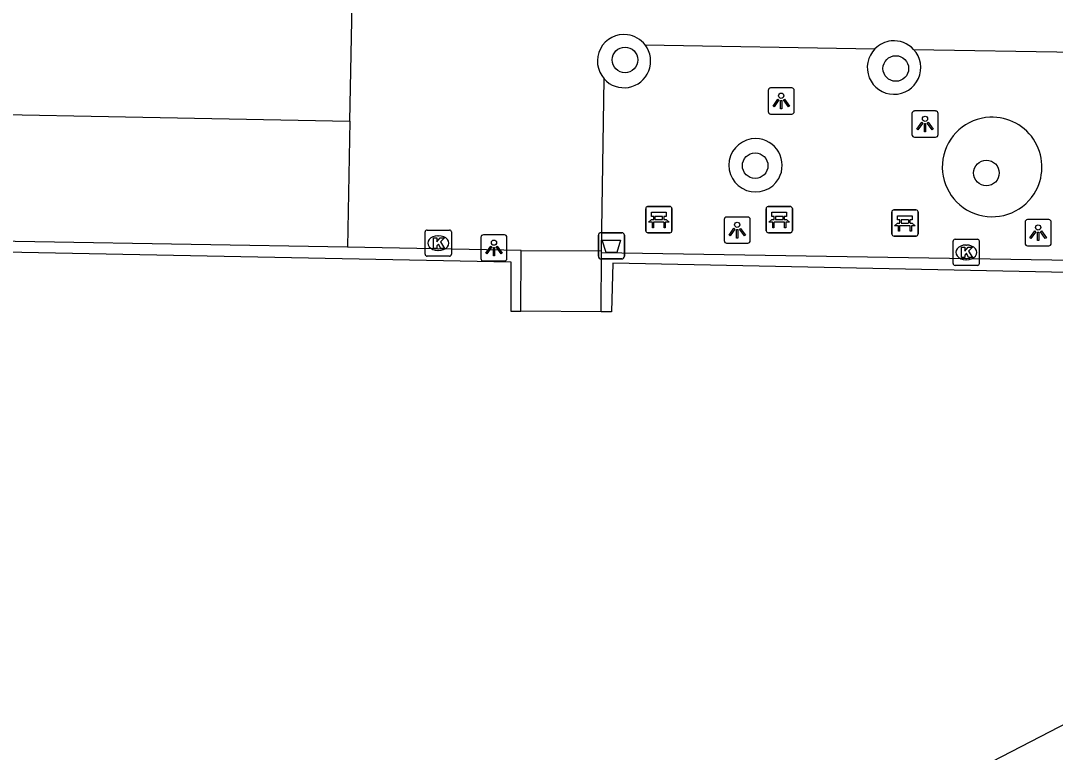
# Model space of a CAD drawing. Extents: x 161477 to 163040, y 383680 to 384868.
# Drawn here: x 162069.44 to 162108.94, y 384690.75 to 384718.7 of the extents above; entities that cross this region are included whole.
import ezdxf

# ---------------------------------------------------------------- set-up
doc = ezdxf.new("R2010")
doc.units = 0
for name, color, linetype in [('IMGEO_Afvalbak', 7, 'Continuous'), ('IMGEO_Bank', 7, 'Continuous'), ('IMGEO_Boom', 7, 'Continuous'), ('IMGEO_Groenvoorziening', 7, 'Continuous'), ('IMGEO_Kolk', 7, 'Continuous'), ('IMGEO_Lichtpunt', 7, 'Continuous'), ('IMGEO_Muur', 7, 'Continuous'), ('IMGEO_Pand', 7, 'Continuous'), ('IMGEO_Rijbaan_lokaal_open', 7, 'Continuous'), ('IMGEO_Voetpad_op_trap', 7, 'Continuous')]:
    doc.layers.add(name, color=color, linetype=linetype)

msp = doc.modelspace()

# ---------------------------------------------------------------- linework, layer by layer
at = {"layer": 'IMGEO_Afvalbak'}
for p, q in [((162091.495, 384709.7), (162091.495, 384710.5)), ((162091.495, 384710.5), (162091.495, 384709.7)), ((162091.595, 384710.6), (162092.385, 384710.6)), ((162092.385, 384710.6), (162091.595, 384710.6)), ((162092.485, 384710.5), (162092.485, 384709.7)), ((162092.485, 384709.7), (162092.485, 384710.5)), ((162092.385, 384709.6), (162091.595, 384709.6)), ((162091.595, 384709.6), (162092.385, 384709.6))]:
    msp.add_line(p, q, dxfattribs=at)
msp.add_lwpolyline([(162091.638, 384710.314), (162092.342, 384710.314), (162092.193, 384709.844), (162091.787, 384709.844), (162091.638, 384710.314)], dxfattribs=at)
for centre, start, end in [((162091.595, 384710.5), 90, 180), ((162091.595, 384710.5), 90, 180), ((162092.385, 384710.5), 0, 90), ((162092.385, 384710.5), 360, 90), ((162091.595, 384709.7), 180, 270), ((162091.595, 384709.7), 180, 270), ((162092.385, 384709.7), 270, 0), ((162092.385, 384709.7), 270, 0)]:
    msp.add_arc(centre, 0.1, start, end, dxfattribs=at)
at = {"layer": 'IMGEO_Bank'}
for p, q in [((162093.3, 384710.675), (162093.3, 384711.516)), ((162093.3, 384711.516), (162093.3, 384710.675)), ((162093.375, 384711.6), (162094.216, 384711.6)), ((162094.216, 384711.6), (162093.375, 384711.6)), ((162094.3, 384711.525), (162094.3, 384710.684)), ((162094.3, 384710.684), (162094.3, 384711.525)), ((162097.9, 384710.675), (162097.9, 384711.516)), ((162097.9, 384711.516), (162097.9, 384710.675)), ((162097.975, 384711.6), (162098.816, 384711.6)), ((162098.816, 384711.6), (162097.975, 384711.6)), ((162098.9, 384711.525), (162098.9, 384710.684)), ((162098.9, 384710.684), (162098.9, 384711.525)), ((162102.7, 384710.545), (162102.7, 384711.386)), ((162102.7, 384711.386), (162102.7, 384710.545)), ((162102.775, 384711.47), (162103.616, 384711.47)), ((162103.616, 384711.47), (162102.775, 384711.47)), ((162103.7, 384711.395), (162103.7, 384710.554)), ((162103.7, 384710.554), (162103.7, 384711.395)), ((162093.997, 384710.998), (162093.604, 384710.998)), ((162093.609, 384711.106), (162093.609, 384711.212)), ((162093.653, 384711.212), (162093.653, 384711.106)), ((162093.941, 384711.218), (162093.659, 384711.218)), ((162093.659, 384711.1), (162093.941, 384711.1)), ((162093.947, 384711.106), (162093.947, 384711.212)), ((162093.991, 384711.212), (162093.991, 384711.106)), ((162098.597, 384710.998), (162098.204, 384710.998)), ((162098.209, 384711.106), (162098.209, 384711.212)), ((162098.253, 384711.212), (162098.253, 384711.106)), ((162098.541, 384711.218), (162098.259, 384711.218)), ((162098.259, 384711.1), (162098.541, 384711.1)), ((162098.547, 384711.106), (162098.547, 384711.212)), ((162098.591, 384711.212), (162098.591, 384711.106)), ((162103.397, 384710.868), (162103.004, 384710.868)), ((162103.009, 384710.976), (162103.009, 384711.082)), ((162103.053, 384711.082), (162103.053, 384710.976)), ((162103.341, 384711.088), (162103.059, 384711.088)), ((162103.059, 384710.97), (162103.341, 384710.97)), ((162103.347, 384710.976), (162103.347, 384711.082)), ((162103.391, 384711.082), (162103.391, 384710.976)), ((162094.225, 384710.6), (162093.384, 384710.6)), ((162093.384, 384710.6), (162094.225, 384710.6)), ((162098.825, 384710.6), (162097.984, 384710.6)), ((162097.984, 384710.6), (162098.825, 384710.6)), ((162103.625, 384710.47), (162102.784, 384710.47)), ((162102.784, 384710.47), (162103.625, 384710.47))]:
    msp.add_line(p, q, dxfattribs=at)
for points in [[(162093.603, 384711.218), (162093.517, 384711.218), (162093.517, 384711.379), (162094.08, 384711.379), (162094.08, 384711.218), (162093.997, 384711.218)], [(162098.203, 384711.218), (162098.117, 384711.218), (162098.117, 384711.379), (162098.68, 384711.379), (162098.68, 384711.218), (162098.597, 384711.218)], [(162103.003, 384711.088), (162102.917, 384711.088), (162102.917, 384711.249), (162103.48, 384711.249), (162103.48, 384711.088), (162103.397, 384711.088)], [(162093.547, 384710.998), (162093.405, 384710.998), (162093.517, 384711.1), (162093.603, 384711.1)], [(162093.597, 384710.991), (162093.597, 384710.784), (162093.554, 384710.784), (162093.554, 384710.991)], [(162093.997, 384711.1), (162094.08, 384711.1), (162094.192, 384710.998), (162094.053, 384710.998)], [(162094.047, 384710.991), (162094.047, 384710.784), (162094.003, 384710.784), (162094.003, 384710.991)], [(162098.147, 384710.998), (162098.005, 384710.998), (162098.117, 384711.1), (162098.203, 384711.1)], [(162098.197, 384710.991), (162098.197, 384710.784), (162098.154, 384710.784), (162098.154, 384710.991)], [(162098.597, 384711.1), (162098.68, 384711.1), (162098.792, 384710.998), (162098.653, 384710.998)], [(162098.647, 384710.991), (162098.647, 384710.784), (162098.603, 384710.784), (162098.603, 384710.991)], [(162102.947, 384710.868), (162102.805, 384710.868), (162102.917, 384710.97), (162103.003, 384710.97)], [(162102.997, 384710.861), (162102.997, 384710.654), (162102.954, 384710.654), (162102.954, 384710.861)], [(162103.397, 384710.97), (162103.48, 384710.97), (162103.592, 384710.868), (162103.453, 384710.868)], [(162103.447, 384710.861), (162103.447, 384710.654), (162103.403, 384710.654), (162103.403, 384710.861)]]:
    msp.add_lwpolyline(points, dxfattribs=at)
for centre, radius, start, end in [((162093.378, 384711.522), 0.0779, 92.4484, 184.2845), ((162093.378, 384711.522), 0.0779, 92.4484, 184.2845), ((162094.222, 384711.522), 0.0779, 2.4484, 94.2845), ((162094.222, 384711.522), 0.0779, 2.4484, 94.2845), ((162097.978, 384711.522), 0.0779, 92.4484, 184.2845), ((162097.978, 384711.522), 0.0779, 92.4484, 184.2845), ((162098.822, 384711.522), 0.0779, 2.4484, 94.2845), ((162098.822, 384711.522), 0.0779, 2.4484, 94.2845), ((162102.778, 384711.392), 0.0779, 92.4484, 184.2845), ((162102.778, 384711.392), 0.0779, 92.4484, 184.2845), ((162103.622, 384711.392), 0.0779, 2.4484, 94.2845), ((162103.622, 384711.392), 0.0779, 2.4484, 94.2845), ((162093.547, 384710.991), 0.00671, 2.8957, 87.1043), ((162093.604, 384710.991), 0.00671, 92.8957, 177.1043), ((162093.602, 384711.211), 0.00671, 2.8957, 87.1043), ((162093.602, 384711.107), 0.00671, 272.8957, 357.1043), ((162093.659, 384711.211), 0.00671, 92.8957, 177.1043), ((162093.659, 384711.107), 0.00671, 182.8957, 267.1043), ((162093.941, 384711.211), 0.00671, 2.8957, 87.1043), ((162093.941, 384711.107), 0.00671, 272.8957, 357.1043), ((162093.998, 384711.211), 0.00671, 92.8957, 177.1043), ((162093.998, 384711.107), 0.00671, 182.8957, 267.1043), ((162093.996, 384710.991), 0.00671, 2.8957, 87.1043), ((162094.053, 384710.991), 0.00671, 92.8957, 177.1043), ((162098.147, 384710.991), 0.00671, 2.8957, 87.1043), ((162098.204, 384710.991), 0.00671, 92.8957, 177.1043), ((162098.202, 384711.211), 0.00671, 2.8957, 87.1043), ((162098.202, 384711.107), 0.00671, 272.8957, 357.1043), ((162098.259, 384711.211), 0.00671, 92.8957, 177.1043), ((162098.259, 384711.107), 0.00671, 182.8957, 267.1043), ((162098.541, 384711.211), 0.00671, 2.8957, 87.1043), ((162098.541, 384711.107), 0.00671, 272.8957, 357.1043), ((162098.598, 384711.211), 0.00671, 92.8957, 177.1043), ((162098.598, 384711.107), 0.00671, 182.8957, 267.1043), ((162098.596, 384710.991), 0.00671, 2.8957, 87.1043), ((162098.653, 384710.991), 0.00671, 92.8957, 177.1043), ((162102.947, 384710.861), 0.00671, 2.8957, 87.1043), ((162103.004, 384710.861), 0.00671, 92.8957, 177.1043), ((162103.002, 384711.081), 0.00671, 2.8957, 87.1043), ((162103.002, 384710.977), 0.00671, 272.8957, 357.1043), ((162103.059, 384711.081), 0.00671, 92.8957, 177.1043), ((162103.059, 384710.977), 0.00671, 182.8957, 267.1043), ((162103.341, 384711.081), 0.00671, 2.8957, 87.1043), ((162103.341, 384710.977), 0.00671, 272.8957, 357.1043), ((162103.398, 384711.081), 0.00671, 92.8957, 177.1043), ((162103.398, 384710.977), 0.00671, 182.8957, 267.1043), ((162103.396, 384710.861), 0.00671, 2.8957, 87.1043), ((162103.453, 384710.861), 0.00671, 92.8957, 177.1043), ((162093.378, 384710.678), 0.0779, 182.4484, 274.2845), ((162093.378, 384710.678), 0.0779, 182.4484, 274.2845), ((162094.222, 384710.678), 0.0779, 272.4484, 4.2845), ((162094.222, 384710.678), 0.0779, 272.4484, 4.2845), ((162097.978, 384710.678), 0.0779, 182.4484, 274.2845), ((162097.978, 384710.678), 0.0779, 182.4484, 274.2845), ((162098.822, 384710.678), 0.0779, 272.4484, 4.2845), ((162098.822, 384710.678), 0.0779, 272.4484, 4.2845), ((162102.778, 384710.548), 0.0779, 182.4484, 274.2845), ((162102.778, 384710.548), 0.0779, 182.4484, 274.2845), ((162103.622, 384710.548), 0.0779, 272.4484, 4.2845), ((162103.622, 384710.548), 0.0779, 272.4484, 4.2845)]:
    msp.add_arc(centre, radius, start, end, dxfattribs=at)
at = {"layer": 'IMGEO_Boom'}
for centre in [(162092.51, 384717.2), (162102.85, 384716.87), (162097.48, 384713.16), (162106.31, 384712.88)]:
    msp.add_circle(centre, 0.489, dxfattribs=at)
at = {"layer": 'IMGEO_Groenvoorziening'}
msp.add_lwpolyline([(162179.659, 384729.234), (162173.474, 384727.602), (162162.649, 384724.62), (162151.357, 384721.495), (162149.942, 384718.706), (162148.808, 384715.994), (162143.384, 384712.29), (162140.719, 384710.735), (162135.04, 384706.556), (162129.95, 384703.516), (162126.024, 384700.909), (162120.657, 384697.499), (162113.477, 384693.992), (162103.959, 384689.066), (162098.555, 384686.451), (162085.474, 384680.354), (162073.283, 384674.637), (162069.519, 384672.832)], dxfattribs=at)
at = {"layer": 'IMGEO_Kolk'}
for p, q in [((162084.879, 384709.776), (162084.879, 384710.628)), ((162084.954, 384710.702), (162085.806, 384710.702)), ((162085.367, 384710.482), (162085.392, 384710.482)), ((162085.88, 384710.628), (162085.88, 384709.776)), ((162105.038, 384709.422), (162105.038, 384710.274)), ((162105.113, 384710.348), (162105.965, 384710.348)), ((162105.526, 384710.128), (162105.551, 384710.128)), ((162106.039, 384710.274), (162106.039, 384709.422)), ((162085.806, 384709.702), (162084.954, 384709.702)), ((162085.39, 384709.922), (162085.365, 384709.922)), ((162105.965, 384709.348), (162105.113, 384709.348)), ((162105.549, 384709.568), (162105.524, 384709.568))]:
    msp.add_line(p, q, dxfattribs=at)
for points in [[(162084.879, 384709.776), (162084.879, 384710.628)], [(162084.954, 384710.702), (162085.806, 384710.702)], [(162085.88, 384710.628), (162085.88, 384709.776)], [(162085.2, 384710.402), (162085.323, 384710.402), (162085.323, 384710.251), (162085.453, 384710.402), (162085.617, 384710.402), (162085.471, 384710.251), (162085.624, 384710.002), (162085.472, 384710.002), (162085.387, 384710.166), (162085.323, 384710.099), (162085.323, 384710.002), (162085.2, 384710.002), (162085.2, 384710.402)], [(162105.038, 384709.422), (162105.038, 384710.274)], [(162105.113, 384710.348), (162105.965, 384710.348)], [(162105.359, 384710.048), (162105.482, 384710.048), (162105.482, 384709.897), (162105.612, 384710.048), (162105.776, 384710.048), (162105.63, 384709.897), (162105.783, 384709.648), (162105.631, 384709.648), (162105.546, 384709.812), (162105.482, 384709.745), (162105.482, 384709.648), (162105.359, 384709.648), (162105.359, 384710.048)], [(162106.039, 384710.274), (162106.039, 384709.422)], [(162085.806, 384709.702), (162084.954, 384709.702)], [(162105.965, 384709.348), (162105.113, 384709.348)]]:
    msp.add_lwpolyline(points, dxfattribs=at)
for centre, start, end in [((162084.956, 384710.626), 91.552, 178.448), ((162084.956, 384710.626), 91.552, 178.448), ((162085.804, 384710.626), 1.552, 88.448), ((162085.804, 384710.626), 1.552, 88.448), ((162105.115, 384710.272), 91.552, 178.448), ((162105.115, 384710.272), 91.552, 178.448), ((162105.963, 384710.272), 1.552, 88.448), ((162105.963, 384710.272), 1.552, 88.448), ((162084.956, 384709.778), 181.552, 268.448), ((162084.956, 384709.778), 181.552, 268.448), ((162085.804, 384709.778), 271.552, 358.448), ((162085.804, 384709.778), 271.552, 358.448), ((162105.115, 384709.424), 181.552, 268.448), ((162105.115, 384709.424), 181.552, 268.448), ((162105.963, 384709.424), 271.552, 358.448), ((162105.963, 384709.424), 271.552, 358.448)]:
    msp.add_arc(centre, 0.0765, start, end, dxfattribs=at)
for centre, major_axis, ratio, start_param, end_param in [((162085.366, 384710.202), (-0.387, 0.002), 0.722429, 4.712389, 7.853982), ((162085.391, 384710.202), (-0.39, 0.002), 0.717154, 1.570796, 4.712389), ((162105.525, 384709.848), (-0.387, 0.002), 0.722429, 4.712389, 7.853982), ((162105.55, 384709.848), (-0.39, 0.002), 0.717154, 1.570796, 4.712389)]:
    msp.add_ellipse(centre, major_axis=major_axis, ratio=ratio, start_param=start_param, end_param=end_param, dxfattribs=at)
at = {"layer": 'IMGEO_Lichtpunt'}
for p, q in [((162097.977, 384716.033), (162097.977, 384715.226)), ((162097.977, 384716.033), (162097.977, 384715.226)), ((162098.879, 384716.128), (162098.071, 384716.128)), ((162098.879, 384716.128), (162098.071, 384716.128)), ((162098.973, 384715.226), (162098.973, 384716.033)), ((162098.973, 384715.226), (162098.973, 384716.033)), ((162104.369, 384715.248), (162103.561, 384715.248)), ((162104.369, 384715.248), (162103.561, 384715.248)), ((162098.071, 384715.132), (162098.879, 384715.132)), ((162098.071, 384715.132), (162098.879, 384715.132)), ((162103.467, 384715.153), (162103.467, 384714.346)), ((162103.467, 384715.153), (162103.467, 384714.346)), ((162104.463, 384714.346), (162104.463, 384715.153)), ((162104.463, 384714.346), (162104.463, 384715.153)), ((162103.561, 384714.252), (162104.369, 384714.252)), ((162103.561, 384714.252), (162104.369, 384714.252)), ((162096.297, 384711.103), (162096.297, 384710.296)), ((162096.297, 384711.103), (162096.297, 384710.296)), ((162097.199, 384711.198), (162096.391, 384711.198)), ((162097.199, 384711.198), (162096.391, 384711.198)), ((162097.293, 384710.296), (162097.293, 384711.103)), ((162097.293, 384710.296), (162097.293, 384711.103)), ((162107.787, 384711.003), (162107.787, 384710.196)), ((162107.787, 384711.003), (162107.787, 384710.196)), ((162108.689, 384711.098), (162107.881, 384711.098)), ((162108.689, 384711.098), (162107.881, 384711.098)), ((162108.783, 384710.196), (162108.783, 384711.003)), ((162108.783, 384710.196), (162108.783, 384711.003)), ((162087.909, 384710.518), (162087.101, 384710.518)), ((162087.909, 384710.518), (162087.101, 384710.518)), ((162087.007, 384710.423), (162087.007, 384709.616)), ((162087.007, 384710.423), (162087.007, 384709.616)), ((162088.003, 384709.616), (162088.003, 384710.423)), ((162088.003, 384709.616), (162088.003, 384710.423)), ((162096.391, 384710.202), (162097.199, 384710.202)), ((162096.391, 384710.202), (162097.199, 384710.202)), ((162107.881, 384710.102), (162108.689, 384710.102)), ((162107.881, 384710.102), (162108.689, 384710.102)), ((162087.101, 384709.522), (162087.909, 384709.522)), ((162087.101, 384709.522), (162087.909, 384709.522))]:
    msp.add_line(p, q, dxfattribs=at)
for points in [[(162098.351, 384715.697), (162098.39, 384715.669), (162098.202, 384715.407), (162098.164, 384715.434), (162098.351, 384715.697)], [(162098.453, 384715.649), (162098.5, 384715.649), (162098.5, 384715.327), (162098.453, 384715.327), (162098.453, 384715.649)], [(162098.563, 384715.669), (162098.601, 384715.696), (162098.788, 384715.434), (162098.749, 384715.406), (162098.563, 384715.669)], [(162103.841, 384714.817), (162103.88, 384714.789), (162103.692, 384714.527), (162103.654, 384714.554), (162103.841, 384714.817)], [(162104.053, 384714.789), (162104.091, 384714.816), (162104.278, 384714.554), (162104.239, 384714.526), (162104.053, 384714.789)], [(162103.943, 384714.769), (162103.99, 384714.769), (162103.99, 384714.447), (162103.943, 384714.447), (162103.943, 384714.769)], [(162096.671, 384710.767), (162096.71, 384710.739), (162096.522, 384710.477), (162096.484, 384710.504), (162096.671, 384710.767)], [(162096.773, 384710.719), (162096.82, 384710.719), (162096.82, 384710.397), (162096.773, 384710.397), (162096.773, 384710.719)], [(162096.883, 384710.739), (162096.921, 384710.766), (162097.108, 384710.504), (162097.069, 384710.476), (162096.883, 384710.739)], [(162108.161, 384710.667), (162108.2, 384710.639), (162108.012, 384710.377), (162107.974, 384710.404), (162108.161, 384710.667)], [(162108.263, 384710.619), (162108.31, 384710.619), (162108.31, 384710.297), (162108.263, 384710.297), (162108.263, 384710.619)], [(162108.373, 384710.639), (162108.411, 384710.666), (162108.598, 384710.404), (162108.559, 384710.376), (162108.373, 384710.639)], [(162087.381, 384710.087), (162087.42, 384710.059), (162087.232, 384709.797), (162087.194, 384709.824), (162087.381, 384710.087)], [(162087.593, 384710.059), (162087.631, 384710.086), (162087.818, 384709.824), (162087.779, 384709.796), (162087.593, 384710.059)], [(162087.483, 384710.039), (162087.53, 384710.039), (162087.53, 384709.717), (162087.483, 384709.717), (162087.483, 384710.039)]]:
    msp.add_lwpolyline(points, dxfattribs=at)
for centre in [(162098.476, 384715.831), (162103.966, 384714.951), (162096.796, 384710.901), (162108.286, 384710.801), (162087.506, 384710.221)]:
    msp.add_circle(centre, 0.0994, dxfattribs=at)
for centre, start, end in [((162098.071, 384716.033), 90, 180), ((162098.071, 384716.033), 90, 180), ((162098.879, 384716.033), 0, 90), ((162098.879, 384716.033), 0, 90), ((162098.071, 384715.226), 180, 270), ((162098.071, 384715.226), 180, 270), ((162098.879, 384715.226), 270, 0), ((162098.879, 384715.226), 270, 360), ((162103.561, 384715.153), 90, 180), ((162103.561, 384715.153), 90, 180), ((162104.369, 384715.153), 0, 90), ((162104.369, 384715.153), 0, 90), ((162103.561, 384714.346), 180, 270), ((162103.561, 384714.346), 180, 270), ((162104.369, 384714.346), 270, 0), ((162104.369, 384714.346), 270, 360), ((162096.391, 384711.103), 90, 180), ((162096.391, 384711.103), 90, 180), ((162097.199, 384711.103), 0, 90), ((162097.199, 384711.103), 0, 90), ((162107.881, 384711.003), 90, 180), ((162107.881, 384711.003), 90, 180), ((162108.689, 384711.003), 0, 90), ((162108.689, 384711.003), 0, 90), ((162087.101, 384710.423), 90, 180), ((162087.101, 384710.423), 90, 180), ((162087.909, 384710.423), 0, 90), ((162087.909, 384710.423), 0, 90), ((162096.391, 384710.296), 180, 270), ((162096.391, 384710.296), 180, 270), ((162097.199, 384710.296), 270, 0), ((162097.199, 384710.296), 270, 360), ((162107.881, 384710.196), 180, 270), ((162107.881, 384710.196), 180, 270), ((162108.689, 384710.196), 270, 0), ((162108.689, 384710.196), 270, 360), ((162087.101, 384709.616), 180, 270), ((162087.101, 384709.616), 180, 270), ((162087.909, 384709.616), 270, 0), ((162087.909, 384709.616), 270, 360)]:
    msp.add_arc(centre, 0.0946, start, end, dxfattribs=at)
at = {"layer": 'IMGEO_Muur'}
for points in [[(162091.609, 384709.844), (162109.583, 384709.553), (162109.74, 384716.04), (162120.066, 384715.852), (162120.062, 384715.782)], [(162120.045, 384715.458), (162110.172, 384715.576), (162110.037, 384709.071), (162092.04, 384709.434), (162091.989, 384707.572), (162091.598, 384707.579)], [(162081.914, 384710.042), (162063.995, 384710.357), (162061.747, 384702.952), (162057.383, 384702.977), (162057.136, 384702.128)], [(162057.136, 384702.128), (162052.599, 384686.517), (162052.988, 384686.41), (162057.679, 384702.551), (162062.055, 384702.548), (162064.315, 384709.956), (162088.156, 384709.482), (162088.152, 384707.599), (162088.532, 384707.598)], [(162088.547, 384709.925), (162081.914, 384710.042)], [(162088.532, 384707.598), (162088.547, 384709.925)], [(162091.598, 384707.579), (162091.609, 384709.844)]]:
    msp.add_lwpolyline(points, dxfattribs=at)
at = {"layer": 'IMGEO_Pand'}
for points in [[(162082.007, 384714.861), (162082.106, 384719.992), (162077.158, 384720.087), (162077.25, 384724.867), (162077.61, 384743.509), (162082.661, 384743.411), (162082.626, 384741.6), (162083.081, 384741.591)], [(162059.543, 384715.294), (162059.6, 384715.293), (162082.007, 384714.861)]]:
    msp.add_lwpolyline(points, dxfattribs=at)
at = {"layer": 'IMGEO_Rijbaan_lokaal_open'}
for points in [[(162103.531, 384717.6), (162109.775, 384717.497), (162109.836, 384723.968)], [(162093.279, 384717.77), (162102.055, 384717.625)], [(162091.61, 384709.91), (162091.715, 384716.474)], [(162082.007, 384714.861), (162081.914, 384710.042)], [(162088.547, 384709.925), (162091.61, 384709.91)], [(162091.609, 384709.844), (162091.61, 384709.91)]]:
    msp.add_lwpolyline(points, dxfattribs=at)
for centre, radius, start, end in [((162092.471, 384717.153), 1.016, 82.5503, 221.927), ((162092.471, 384717.153), 1.017, 37.3735, 82.5361), ((162092.47, 384717.153), 1.018, 338.2562, 37.3256), ((162102.781, 384716.907), 1.021, 135.3183, 336.0201), ((162102.779, 384716.912), 1.016, 95.8213, 135.4487), ((162102.782, 384716.909), 1.019, 42.6628, 95.9463), ((162102.791, 384716.909), 1.013, 335.7171, 43.0398), ((162092.471, 384717.152), 1.016, 221.8706, 338.2761), ((162106.528, 384713.111), 1.902, 92.696, 327.4334), ((162106.528, 384713.11), 1.902, 327.4447, 92.6847), ((162097.494, 384713.174), 1.018, 89.0464, 330.4677), ((162097.494, 384713.174), 1.018, 330.4835, 89.0307)]:
    msp.add_arc(centre, radius, start, end, dxfattribs=at)
at = {"layer": 'IMGEO_Voetpad_op_trap'}
msp.add_lwpolyline([(162091.598, 384707.579), (162088.532, 384707.598)], dxfattribs=at)

doc.saveas('drawing.dxf')
